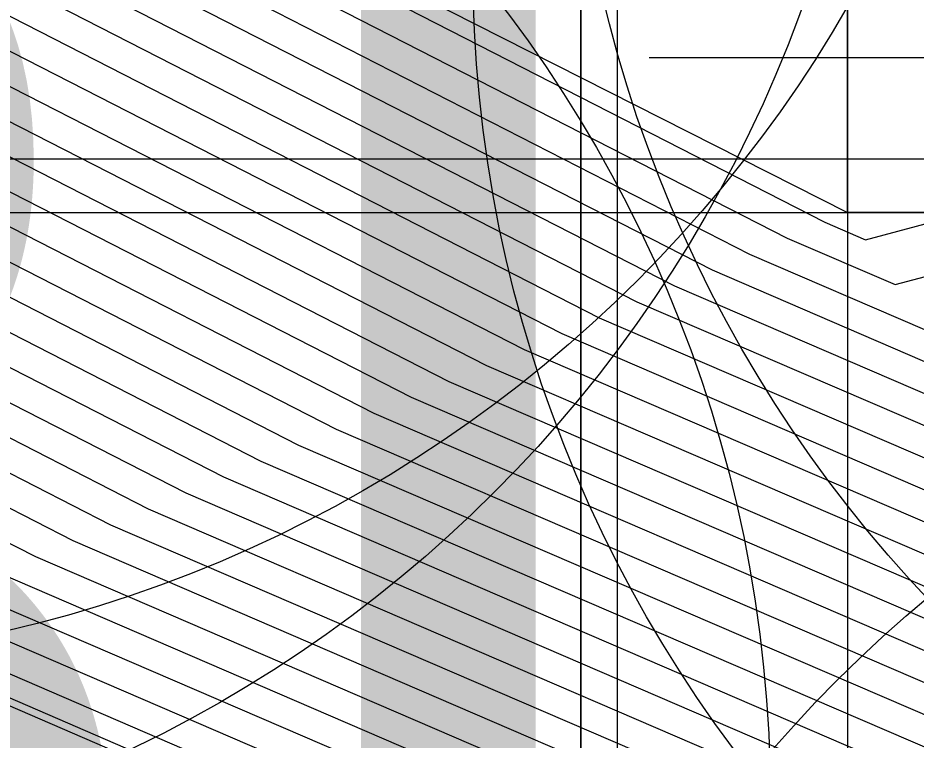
# Model space of a CAD drawing. Extents: x 2531902 to 2533249, y 715219 to 716099.
# Drawn here: x 2532886.826 to 2532888.43, y 715645.233 to 715646.522 of the extents above; entities that cross this region are included whole.
import ezdxf

# ---------------------------------------------------------------- set-up
doc = ezdxf.new("R2010")
doc.units = 0
for name, color, linetype in [('DTM Contours Major', 7, 'Continuous'), ('DTM Contours Minor', 7, 'Continuous'), ('Exist DTM Breakline Cogo Point CELL', 7, 'Continuous'), ('Exist DTM Breakline Underwater Cogo Point CELL', 7, 'Continuous'), ('Exist Hydro Stream or Body of Water', 7, 'Continuous'), ('Exist Roads Soil Cogo Comment', 7, 'Continuous'), ('Exist Structure Major Bridge WW', 7, 'Continuous'), ('Exist Structure Major Bridge WW Cogo Point CELL', 7, 'Continuous')]:
    doc.layers.add(name, color=color, linetype=linetype)

msp = doc.modelspace()

# ---------------------------------------------------------------- linework, layer by layer
at = {"layer": 'DTM Contours Major'}
for points in [[(2532880.4632, 715649.1156), (2532882.9561, 715647.9116), (2532884.3036, 715647.2607), (2532884.5052, 715647.1633), (2532885.3642, 715646.8034), (2532885.9436, 715646.4673), (2532886.3059, 715646.282), (2532887.3273, 715645.7595), (2532889.0754, 715645.0069), (2532889.8221, 715645.207), (2532889.9653, 715645.2454), (2532890.8347, 715645.1597), (2532891.926, 715646.6438), (2532893.6682, 715646.85), (2532893.5969, 715646.8823), (2532893.9447, 715647.2711), (2532897.4649, 715649.6464), (2532898.6916, 715652.0844), (2532904.5392, 715663.8455), (2532909.3248, 715676.5474), (2532913.5095, 715686.139)], [(2532878.0729, 715650.895), (2532882.6874, 715648.6662), (2532885.1818, 715647.4614), (2532885.555, 715647.2811), (2532885.8186, 715647.1707), (2532885.9964, 715647.0676), (2532886.1075, 715647.0107), (2532887.9983, 715646.0436), (2532888.5497, 715645.8061), (2532889.9319, 715646.1767), (2532889.9768, 715646.1888), (2532890.2496, 715646.1618), (2532890.5919, 715646.6274), (2532891.1384, 715646.6921), (2532890.2572, 715647.0907), (2532890.8732, 715647.7794), (2532891.9617, 715651.7741), (2532897.7583, 715662.6947), (2532898.5102, 715667.6897)], [(2532879.2681, 715650.0053), (2532882.8217, 715648.2889), (2532884.7427, 715647.3611), (2532885.0301, 715647.2222), (2532885.5914, 715646.987), (2532885.97, 715646.7674), (2532886.2067, 715646.6464), (2532887.6628, 715645.9016), (2532888.8126, 715645.4065), (2532889.877, 715645.6919), (2532889.9711, 715645.7171), (2532890.5421, 715645.6607), (2532891.259, 715646.6356), (2532892.4033, 715646.771), (2532891.9271, 715646.9865), (2532894.2498, 715649.5833), (2532895.684, 715650.5511), (2532897.5184, 715654.1966)], [(2532870.7414, 715652.9668), (2532882.7923, 715647.3658), (2532882.8535, 715647.3363), (2532883.2247, 715647.157), (2532883.4254, 715647.06), (2532883.4555, 715647.0455), (2532884.9098, 715646.436), (2532885.8909, 715645.867), (2532886.5042, 715645.5533), (2532886.6564, 715645.4755), (2532889.601, 715644.2076), (2532889.7122, 715644.2374), (2532889.9538, 715644.3021), (2532891.4199, 715644.1575), (2532891.6837, 715644.5162), (2532892.095, 715644.0908), (2532892.2403, 715644.0032), (2532892.4486, 715643.8775), (2532895.3276, 715642.1035), (2532902.2463, 715638.0014), (2532907.1023, 715635.1222)], [(2532871.8617, 715652.7835), (2532881.4224, 715648.3399), (2532881.6583, 715648.2259), (2532883.0904, 715647.5343), (2532883.8645, 715647.1604), (2532883.9804, 715647.1044), (2532885.137, 715646.6197), (2532885.9173, 715646.1672), (2532886.405, 715645.9177), (2532886.9918, 715645.6175), (2532889.3382, 715644.6072), (2532889.7672, 715644.7222), (2532889.9595, 715644.7738), (2532891.1273, 715644.6586), (2532892.1446, 715646.0421), (2532892.535, 715645.6384), (2532892.643, 715645.6973), (2532893.2987, 715645.4196), (2532895.0805, 715646.5558), (2532895.4249, 715646.1911), (2532902.3773, 715642.7951), (2532908.3769, 715637.476), (2532914.6282, 715634.3631)]]:
    msp.add_lwpolyline(points, dxfattribs=at)
at = {"layer": 'DTM Contours Minor'}
for points in [[(2532879.7461, 715649.6494), (2532882.8755, 715648.138), (2532884.5671, 715647.3209), (2532884.8202, 715647.1987), (2532885.5005, 715646.9136), (2532885.9594, 715646.6474), (2532886.2464, 715646.5006), (2532887.5286, 715645.8448), (2532888.9177, 715645.2466), (2532889.855, 715645.4979), (2532889.9688, 715645.5284), (2532890.6592, 715645.4603), (2532891.5258, 715646.6389), (2532892.9093, 715646.8026), (2532892.595, 715646.9448), (2532894.1277, 715648.6584), (2532896.3964, 715650.1892), (2532899.6146, 715656.585), (2532903.4511, 715664.3013), (2532910.3239, 715682.543), (2532912.1508, 715686.7304), (2532924.6403, 715705.4435)], [(2532878.79, 715650.3612), (2532882.768, 715648.4398), (2532884.9183, 715647.4012), (2532885.2401, 715647.2458), (2532885.6823, 715647.0605), (2532885.9805, 715646.8875), (2532886.167, 715646.7921), (2532887.797, 715645.9584), (2532888.7074, 715645.5664), (2532889.899, 715645.8858), (2532889.9734, 715645.9058), (2532890.4251, 715645.8612), (2532890.9921, 715646.6323), (2532891.8973, 715646.7395), (2532891.2591, 715647.0281), (2532894.3718, 715650.5082), (2532894.9717, 715650.913), (2532900.8452, 715662.5858), (2532902.0002, 715664.9089), (2532906.3046, 715676.3335), (2532906.872, 715683.7736), (2532908.4655, 715690.1458), (2532910.3186, 715700.108)], [(2532879.5071, 715649.8274), (2532882.8486, 715648.2134), (2532884.6549, 715647.341), (2532884.9252, 715647.2105), (2532885.5459, 715646.9503), (2532885.9647, 715646.7074), (2532886.2265, 715646.5735), (2532887.5957, 715645.8732), (2532888.8651, 715645.3266), (2532889.866, 715645.5949), (2532889.9699, 715645.6228), (2532890.6007, 715645.5605), (2532891.3924, 715646.6373), (2532892.6563, 715646.7868), (2532892.261, 715646.9656), (2532894.1887, 715649.1209), (2532896.0402, 715650.3702), (2532899.9223, 715658.0852), (2532903.0884, 715664.4532), (2532910.6569, 715684.5415), (2532911.6979, 715686.9275), (2532918.8144, 715697.5902)], [(2532877.8339, 715651.0729), (2532882.6605, 715648.7417), (2532885.2696, 715647.4815), (2532885.66, 715647.2929), (2532885.864, 715647.2074), (2532886.0016, 715647.1276), (2532886.0877, 715647.0836), (2532888.0654, 715646.072), (2532888.4972, 715645.8861), (2532889.9429, 715646.2737), (2532889.978, 715646.2831), (2532890.191, 715646.2621), (2532890.4585, 715646.6258), (2532890.8854, 715646.6763), (2532890.1249, 715647.0203), (2532889.1325, 715646.9769), (2532889.3619, 715647.2224), (2532889.2598, 715648.1115), (2532890.3626, 715652.1587), (2532894.9259, 715660.7559), (2532896.3924, 715670.4984), (2532896.783, 715675.6207), (2532898.8709, 715683.9695), (2532899.648, 715694.9973)], [(2532878.3119, 715650.717), (2532882.7142, 715648.5907), (2532885.094, 715647.4413), (2532885.45, 715647.2694), (2532885.7731, 715647.134), (2532885.9911, 715647.0076), (2532886.1273, 715646.9379), (2532887.9312, 715646.0152), (2532888.6023, 715645.7262), (2532889.9209, 715646.0797), (2532889.9757, 715646.0944), (2532890.3081, 715646.0616), (2532890.7253, 715646.6291), (2532891.3914, 715646.7079), (2532890.5911, 715647.0698), (2532893.1692, 715649.9521), (2532893.5608, 715651.3894), (2532900.5907, 715664.6336), (2532900.7691, 715665.8188), (2532901.8275, 715679.6971), (2532905.3232, 715693.6757)], [(2532879.029, 715650.1832), (2532882.7948, 715648.3644), (2532884.8305, 715647.3811), (2532885.1351, 715647.234), (2532885.6368, 715647.0238), (2532885.9753, 715646.8275), (2532886.1868, 715646.7193), (2532887.7299, 715645.93), (2532888.76, 715645.4864), (2532889.888, 715645.7888), (2532889.9722, 715645.8114), (2532890.4836, 715645.761), (2532891.1255, 715646.634), (2532892.1503, 715646.7552), (2532891.5931, 715647.0073), (2532894.3108, 715650.0458), (2532895.3279, 715650.7321), (2532900.5376, 715661.0856), (2532902.363, 715664.757), (2532909.1655, 715682.8122), (2532909.3942, 715685.8118), (2532910.0367, 715688.3808), (2532910.7838, 715692.3972)], [(2532878.551, 715650.5391), (2532882.7411, 715648.5153), (2532885.0062, 715647.4213), (2532885.3451, 715647.2576), (2532885.7277, 715647.0972), (2532885.9858, 715646.9475), (2532886.1472, 715646.865), (2532887.8641, 715645.9868), (2532888.6549, 715645.6463), (2532889.9099, 715645.9828), (2532889.9745, 715646.0001), (2532890.3666, 715645.9614), (2532890.8587, 715646.6307), (2532891.6444, 715646.7237), (2532890.9251, 715647.049), (2532894.4328, 715650.9706), (2532894.6155, 715651.0939), (2532901.1529, 715664.086), (2532901.6375, 715665.0609), (2532903.4437, 715669.8548), (2532904.3497, 715681.7354), (2532906.8944, 715691.9107)], [(2532879.9851, 715649.4715), (2532882.9023, 715648.0625), (2532884.4793, 715647.3009), (2532884.7152, 715647.1869), (2532885.4551, 715646.8768), (2532885.9542, 715646.5874), (2532886.2662, 715646.4278), (2532887.4615, 715645.8164), (2532888.9703, 715645.1667), (2532889.844, 715645.401), (2532889.9676, 715645.4341), (2532890.7177, 715645.3601), (2532891.6592, 715646.6406), (2532893.1623, 715646.8184), (2532892.929, 715646.9239), (2532894.0667, 715648.196), (2532896.7525, 715650.0083), (2532899.3069, 715655.0848), (2532903.8138, 715664.1493), (2532909.9909, 715680.5445), (2532912.6037, 715686.5332)], [(2532880.2242, 715649.2936), (2532882.9292, 715647.987), (2532884.3914, 715647.2808), (2532884.6102, 715647.1751), (2532885.4096, 715646.8401), (2532885.9489, 715646.5273), (2532886.286, 715646.3549), (2532887.3944, 715645.788), (2532889.0228, 715645.0868), (2532889.8331, 715645.304), (2532889.9665, 715645.3398), (2532890.7762, 715645.2599), (2532891.7926, 715646.6422), (2532893.4153, 715646.8342), (2532893.263, 715646.9031), (2532894.0057, 715647.7335), (2532897.1087, 715649.8273), (2532898.9993, 715653.5846), (2532904.1765, 715663.9974), (2532909.6578, 715678.5459), (2532913.0566, 715686.3361)], [(2532880.7022, 715648.9377), (2532882.9829, 715647.8361), (2532884.2158, 715647.2406), (2532884.4003, 715647.1515), (2532885.3187, 715646.7666), (2532885.9384, 715646.4073), (2532886.3257, 715646.2092), (2532887.2602, 715645.7311), (2532889.128, 715644.9269), (2532889.8111, 715645.1101), (2532889.9641, 715645.1511), (2532890.8933, 715645.0594), (2532892.0595, 715646.6455), (2532893.8034, 715646.8518), (2532893.8738, 715646.822), (2532894.4137, 715647.1663), (2532897.8211, 715649.4654), (2532898.384, 715650.5842), (2532904.9019, 715663.6936), (2532908.9918, 715674.5489), (2532913.9624, 715685.9418)], [(2532877.5949, 715651.2508), (2532882.6336, 715648.8171), (2532885.3574, 715647.5016), (2532885.765, 715647.3047), (2532885.9094, 715647.2442), (2532886.0069, 715647.1876), (2532886.0678, 715647.1565), (2532888.1325, 715646.1004), (2532888.4446, 715645.966), (2532889.9539, 715646.3706), (2532889.9791, 715646.3774), (2532890.1325, 715646.3623), (2532890.325, 715646.6241), (2532890.6324, 715646.6605), (2532890.0849, 715646.9081), (2532887.9304, 715646.8139), (2532887.8338, 715646.8117), (2532887.7426, 715646.8482), (2532887.7236, 715646.8846), (2532888.2097, 715647.4049), (2532887.9588, 715649.59), (2532888.7635, 715652.5434), (2532892.0935, 715658.817), (2532894.204, 715672.8382)], [(2532877.3558, 715651.4288), (2532882.6068, 715648.8926), (2532885.4452, 715647.5216), (2532885.87, 715647.3165), (2532885.9549, 715647.2809), (2532886.0122, 715647.2477), (2532886.048, 715647.2293), (2532888.1996, 715646.1288), (2532888.3921, 715646.0459), (2532889.9649, 715646.4676), (2532889.9803, 715646.4718), (2532890.074, 715646.4625), (2532890.1916, 715646.6225), (2532890.3794, 715646.6447), (2532890.0449, 715646.796), (2532888.7286, 715646.7384), (2532887.8564, 715646.7186), (2532887.0326, 715647.0481), (2532886.8609, 715647.377), (2532887.0575, 715647.5874), (2532886.6577, 715651.0685), (2532887.1645, 715652.9281), (2532889.2611, 715656.8781), (2532890.7528, 715666.7882)], [(2532827.0676, 715654.7273), (2532846.647, 715657.3953), (2532848.7567, 715657.6691), (2532849.1287, 715657.7174), (2532859.8845, 715661.4664), (2532865.2589, 715655.3223), (2532866.5333, 715654.8608), (2532867.8018, 715654.5183), (2532870.2935, 715653.04), (2532883.0656, 715647.1039), (2532883.3318, 715646.9802), (2532884.8537, 715646.3424), (2532885.8803, 715645.747), (2532886.5222, 715645.4187), (2532889.6021, 715644.0925), (2532889.7062, 715644.0477), (2532889.9515, 715644.1135), (2532891.4405, 715643.9665), (2532891.6864, 715643.8181), (2532896.1558, 715641.0642), (2532896.6626, 715640.7519), (2532907.0749, 715634.5784)], [(2532870.5173, 715653.0034), (2532883.0663, 715647.171), (2532883.0925, 715647.1583), (2532883.2516, 715647.0815), (2532883.3376, 715647.0399), (2532883.3505, 715647.0337), (2532884.8644, 715646.3993), (2532885.8856, 715645.807), (2532886.5241, 715645.4804), (2532886.5893, 715645.4471), (2532889.6536, 715644.1276), (2532889.7013, 715644.1404), (2532889.9526, 715644.2078), (2532891.4784, 715644.0572), (2532891.5915, 715644.211), (2532891.7678, 715644.0287), (2532891.9782, 715643.9017), (2532892.0675, 715643.8478), (2532895.9951, 715641.4277), (2532898.9602, 715639.6696), (2532907.0886, 715634.8503)], [(2532870.9654, 715652.9301), (2532882.5183, 715647.5606), (2532882.6144, 715647.5142), (2532883.1979, 715647.2324), (2532883.5133, 715647.0801), (2532883.5605, 715647.0573), (2532884.9552, 715646.4728), (2532885.8962, 715645.9271), (2532886.4844, 715645.6262), (2532886.7235, 715645.5039), (2532889.5485, 715644.2875), (2532889.7232, 715644.3343), (2532889.9549, 715644.3965), (2532891.3614, 715644.2577), (2532891.7759, 715644.8213), (2532892.4222, 715644.153), (2532892.5023, 715644.1047), (2532892.8297, 715643.9071), (2532894.6601, 715642.7793), (2532905.5323, 715636.3331)], [(2532871.1895, 715652.8934), (2532882.2443, 715647.7555), (2532882.3754, 715647.6921), (2532883.171, 715647.3079), (2532883.6011, 715647.1002), (2532883.6654, 715647.0691), (2532885.0007, 715646.5095), (2532885.9014, 715645.9871), (2532886.4646, 715645.6991), (2532886.7905, 715645.5323), (2532889.4959, 715644.3674), (2532889.7342, 715644.4313), (2532889.9561, 715644.4908), (2532891.3029, 715644.3579), (2532891.868, 715645.1265), (2532892.7495, 715644.2152), (2532892.7643, 715644.2062), (2532893.2108, 715643.9368), (2532893.9925, 715643.4551), (2532901.5484, 715638.9752), (2532906.4263, 715636.5925)], [(2532871.4135, 715652.8568), (2532881.9704, 715647.9503), (2532882.1364, 715647.8701), (2532883.1441, 715647.3833), (2532883.6889, 715647.1202), (2532883.7704, 715647.0809), (2532885.0461, 715646.5462), (2532885.9067, 715646.0471), (2532886.4447, 715645.7719), (2532886.8576, 715645.5607), (2532889.4433, 715644.4473), (2532889.7452, 715644.5283), (2532889.9572, 715644.5851), (2532891.2444, 715644.4581), (2532891.9602, 715645.4317), (2532892.7434, 715644.6219), (2532892.96, 715644.74), (2532893.0111, 715644.7184), (2532893.1499, 715644.8069), (2532893.7128, 715644.2109), (2532905.0766, 715638.6601), (2532907.6635, 715636.3666)], [(2532871.6376, 715652.8201), (2532881.6964, 715648.1451), (2532881.8974, 715648.048), (2532883.1173, 715647.4588), (2532883.7767, 715647.1403), (2532883.8754, 715647.0926), (2532885.0915, 715646.583), (2532885.912, 715646.1071), (2532886.4249, 715645.8448), (2532886.9247, 715645.5891), (2532889.3908, 715644.5273), (2532889.7562, 715644.6252), (2532889.9584, 715644.6795), (2532891.1858, 715644.5583), (2532892.0524, 715645.7369), (2532892.6392, 715645.1302), (2532892.8015, 715645.2186), (2532893.1549, 715645.069), (2532894.1152, 715645.6813), (2532894.5688, 715645.201), (2532903.7269, 715640.7276), (2532908.0202, 715636.9213), (2532915.6454, 715633.1242)], [(2532872.0857, 715652.7468), (2532881.1484, 715648.5347), (2532881.4193, 715648.4039), (2532883.0635, 715647.6097), (2532883.9524, 715647.1804), (2532884.0853, 715647.1162), (2532885.1824, 715646.6564), (2532885.9225, 715646.2272), (2532886.3852, 715645.9905), (2532887.0589, 715645.6459), (2532889.2856, 715644.6871), (2532889.7781, 715644.8192), (2532889.9607, 715644.8681), (2532891.0688, 715644.7588), (2532892.2368, 715646.3473), (2532892.4308, 715646.1467), (2532892.4845, 715646.1759), (2532893.4425, 715645.7702), (2532896.0458, 715647.4302), (2532896.2809, 715647.1813), (2532901.0276, 715644.8627), (2532908.7336, 715638.0308), (2532913.611, 715635.602)], [(2532877.1168, 715651.6067), (2532882.5799, 715648.9681), (2532885.5331, 715647.5417), (2532885.9749, 715647.3283), (2532886.0003, 715647.3176), (2532886.0175, 715647.3077), (2532886.0282, 715647.3022), (2532888.2667, 715646.1572), (2532888.3395, 715646.1259), (2532889.9758, 715646.5646)], [(2532880.6005, 715648.9244), (2532880.9412, 715648.7598), (2532883.0098, 715647.7607), (2532884.128, 715647.2206), (2532884.2953, 715647.1398), (2532885.2733, 715646.7299), (2532885.9331, 715646.3473), (2532886.3455, 715646.1363), (2532887.1931, 715645.7027), (2532889.1805, 715644.847), (2532889.8001, 715645.0131), (2532889.963, 715645.0568), (2532890.9518, 715644.9592), (2532892.1929, 715646.6471), (2532893.07, 715646.7509), (2532893.73, 715646.4714), (2532897.9764, 715649.1791), (2532897.993, 715649.1615), (2532898.3282, 715648.9977), (2532909.4471, 715639.1402), (2532911.5767, 715638.0797), (2532919.1577, 715636.589)], [(2532880.8744, 715648.7295), (2532881.1803, 715648.5818), (2532883.0367, 715647.6852), (2532884.0402, 715647.2005), (2532884.1903, 715647.128), (2532885.2279, 715646.6932), (2532885.9278, 715646.2872), (2532886.3654, 715646.0634), (2532887.126, 715645.6743), (2532889.2331, 715644.7671), (2532889.7891, 715644.9161), (2532889.9618, 715644.9624), (2532891.0103, 715644.859), (2532892.3263, 715646.6488), (2532892.3367, 715646.65), (2532893.5862, 715646.1208), (2532897.0111, 715648.3046), (2532897.1369, 715648.1714), (2532899.6779, 715646.9302), (2532909.0904, 715638.5855), (2532912.5939, 715636.8408)]]:
    msp.add_lwpolyline(points, dxfattribs=at)
at = {"layer": 'Exist DTM Breakline Cogo Point CELL'}
for points in [[(2532887.831, 715649.8233), (2532887.831, 715643.8233), (2532887.831, 715646.8233), (2532890.831, 715646.8233), (2532884.831, 715646.8233)], [(2532890.9533, 715649.4507), (2532890.9533, 715643.4507), (2532890.9533, 715646.4507), (2532893.9533, 715646.4507), (2532887.9533, 715646.4507)], [(2532888.6728, 715649.2697), (2532888.6728, 715643.2697), (2532888.6728, 715646.2697), (2532891.6728, 715646.2697), (2532885.6728, 715646.2697)]]:
    msp.add_lwpolyline(points, dxfattribs=at)
for centre in [(2532886.2752, 715647.7113), (2532890.1523, 715647.0972), (2532887.831, 715646.8233), (2532888.6728, 715646.2697)]:
    msp.add_circle(centre, 2.344, dxfattribs=at)
at = {"layer": 'Exist DTM Breakline Underwater Cogo Point CELL'}
for centre in [(2532885.8256, 715645.1238), (2532889.9462, 715643.6827)]:
    msp.add_circle(centre, 2.344, dxfattribs=at)
at = {"layer": 'Exist Hydro Stream or Body of Water'}
msp.add_lwpolyline([(2532790.1155, 715646.4953), (2532806.64, 715649.7746), (2532806.9437, 715649.8601), (2532823.8623, 715653.6082), (2532826.9358, 715654.7795), (2532846.7953, 715657.4856), (2532848.9353, 715657.7634), (2532859.8177, 715661.5565), (2532865.2554, 715655.3401), (2532866.5447, 715654.8731), (2532867.8282, 715654.5266), (2532870.3493, 715653.0309), (2532883.2718, 715647.0249), (2532884.8303, 715646.3718), (2532885.8817, 715645.762), (2532886.5389, 715645.4258), (2532889.693, 715644.0677), (2532889.9518, 715644.137), (2532891.5223, 715643.9821), (2532891.7817, 715643.8256), (2532896.4957, 715640.9208), (2532907.0783, 715634.6464)], dxfattribs=at)
at = {"layer": 'Exist Structure Major Bridge WW'}
msp.add_line((2532886.0197, 715647.3333), (2532888.3075, 715646.1745), dxfattribs=at)
at = {"layer": 'Exist Structure Major Bridge WW Cogo Point CELL'}
for points in [[(2532884.8962, 715646.5546), (2532890.8962, 715646.5546), (2532887.8962, 715646.5546), (2532887.8962, 715649.5546), (2532887.8962, 715643.5546)], [(2532885.3075, 715646.1745), (2532891.3075, 715646.1745), (2532888.3075, 715646.1745), (2532888.3075, 715649.1745), (2532888.3075, 715643.1745)]]:
    msp.add_lwpolyline(points, dxfattribs=at)
for centre in [(2532886.0197, 715647.3333), (2532889.9821, 715646.6199), (2532887.8962, 715646.5546), (2532888.3075, 715646.1745)]:
    msp.add_circle(centre, 2.344, dxfattribs=at)

# ---------------------------------------------------------------- texts
at = {"layer": 'Exist Roads Soil Cogo Comment'}
msp.add_text('BL*3005', height=2.5, dxfattribs=at).set_placement((2532884.935, 715644.375))

doc.saveas('drawing.dxf')
